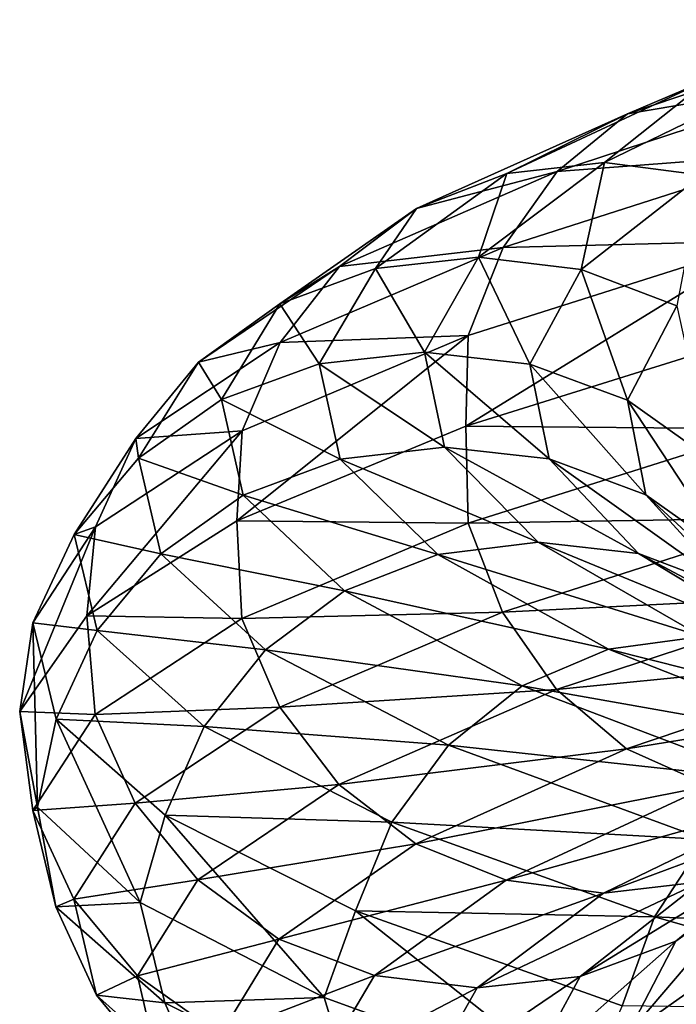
# Model space of a CAD drawing. Header units: metres. Extents: x -109 to 109, y -917 to 389.
# Tile 353 of 656: x -18.97 to -14.53, y -613.43 to -606.77. Entities that reach past the tile are written whole.
import ezdxf

# ---------------------------------------------------------------- set-up
doc = ezdxf.new("R2010")
doc.units = ezdxf.units.M
doc.layers.add('solid_24503124_XXX_01_SW0001', color=7, linetype='CONTINUOUS')

msp = doc.modelspace()

# ---------------------------------------------------------------- linework, layer by layer
at = {"layer": 'solid_24503124_XXX_01_SW0001'}
for points in [[(-12.973238, -606.769958, 12.505505), (-14.859169, -607.406372, 10.063427), (-13.388235, -607.159729, 12.893894)], [(-14.30045, -607.171082, 9.703028), (-14.859169, -607.406372, 10.063427), (-12.973238, -606.769958, 12.505505)], [(-13.698343, -607.097778, 9.317789), (-15.01471, -607.735535, 6.797644), (-14.30045, -607.171082, 9.703028)], [(-14.354981, -607.821899, 6.526551), (-15.01471, -607.735535, 6.797644), (-13.698343, -607.097778, 9.317789)], [(-14.30045, -607.171082, 9.703028), (-15.674679, -607.810791, 7.071655), (-14.859169, -607.406372, 10.063427)], [(-15.01471, -607.735535, 6.797644), (-15.674679, -607.810791, 7.071655), (-14.30045, -607.171082, 9.703028)], [(-13.388235, -607.159729, 12.893894), (-15.334495, -607.797546, 10.373366), (-13.708186, -607.672302, 13.197033)], [(-14.859169, -607.406372, 10.063427), (-15.334495, -607.797546, 10.373366), (-13.388235, -607.159729, 12.893894)], [(-14.859169, -607.406372, 10.063427), (-16.287088, -608.047913, 7.328841), (-15.334495, -607.797546, 10.373366)], [(-15.674679, -607.810791, 7.071655), (-16.287088, -608.047913, 7.328841), (-14.859169, -607.406372, 10.063427)], [(-13.708186, -607.672302, 13.197033), (-15.700957, -608.311157, 10.616022), (-13.914056, -608.267517, 13.396718)], [(-15.334495, -607.797546, 10.373366), (-15.700957, -608.311157, 10.616022), (-13.708186, -607.672302, 13.197033)], [(-15.01471, -607.735535, 6.797644), (-15.868715, -608.376648, 4.086931), (-15.674679, -607.810791, 7.071655)], [(-15.171463, -608.460938, 3.935399), (-15.868715, -608.376648, 4.086931), (-15.01471, -607.735535, 6.797644)], [(-14.354981, -607.821899, 6.526551), (-15.171463, -608.460938, 3.935399), (-15.01471, -607.735535, 6.797644)], [(-15.334495, -607.797546, 10.373366), (-16.808092, -608.440552, 7.550973), (-15.700957, -608.311157, 10.616022)], [(-16.287088, -608.047913, 7.328841), (-16.808092, -608.440552, 7.550973), (-15.334495, -607.797546, 10.373366)], [(-15.674679, -607.810791, 7.071655), (-16.566221, -608.453979, 4.241337), (-16.287088, -608.047913, 7.328841)], [(-15.868715, -608.376648, 4.086931), (-16.566221, -608.453979, 4.241337), (-15.674679, -607.810791, 7.071655)], [(-14.524978, -608.706543, 3.797825), (-15.171463, -608.460938, 3.935399), (-14.354981, -607.821899, 6.526551)], [(-16.287088, -608.047913, 7.328841), (-17.213463, -608.693054, 4.387538), (-16.808092, -608.440552, 7.550973)], [(-16.566221, -608.453979, 4.241337), (-17.213463, -608.693054, 4.387538), (-16.287088, -608.047913, 7.328841)], [(-13.914056, -608.267517, 13.396718), (-15.953286, -609.520569, 10.94478), (-13.920913, -608.886108, 13.545657)], [(-13.914056, -608.267517, 13.396718), (-15.936754, -608.907043, 10.77679), (-15.953286, -609.520569, 10.94478)], [(-15.700957, -608.311157, 10.616022), (-15.936754, -608.907043, 10.77679), (-13.914056, -608.267517, 13.396718)], [(-15.700957, -608.311157, 10.616022), (-17.20977, -608.955383, 7.725932), (-15.936754, -608.907043, 10.77679)], [(-16.808092, -608.440552, 7.550973), (-17.20977, -608.955383, 7.725932), (-15.700957, -608.311157, 10.616022)], [(-15.868715, -608.376648, 4.086931), (-16.232302, -609.019653, 1.268299), (-16.566221, -608.453979, 4.241337)], [(-15.519073, -609.101746, 1.24107), (-16.232302, -609.019653, 1.268299), (-15.868715, -608.376648, 4.086931)], [(-15.171463, -608.460938, 3.935399), (-15.519073, -609.101746, 1.24107), (-15.868715, -608.376648, 4.086931)], [(-16.808092, -608.440552, 7.550973), (-17.764099, -609.087341, 4.515251), (-17.20977, -608.955383, 7.725932)], [(-17.213463, -608.693054, 4.387538), (-17.764099, -609.087341, 4.515251), (-16.808092, -608.440552, 7.550973)], [(-16.566221, -608.453979, 4.241337), (-16.945787, -609.099121, 1.298358), (-17.213463, -608.693054, 4.387538)], [(-16.232302, -609.019653, 1.268299), (-16.945787, -609.099121, 1.298358), (-16.566221, -608.453979, 4.241337)], [(-14.857775, -609.345337, 1.218748), (-15.519073, -609.101746, 1.24107), (-15.171463, -608.460938, 3.935399)], [(-14.524978, -608.706543, 3.797825), (-14.857775, -609.345337, 1.218748), (-15.171463, -608.460938, 3.935399)], [(-17.213463, -608.693054, 4.387538), (-17.607859, -609.34021, 1.329172), (-17.764099, -609.087341, 4.515251)], [(-16.945787, -609.099121, 1.298358), (-17.607859, -609.34021, 1.329172), (-17.213463, -608.693054, 4.387538)], [(-14.295683, -609.743591, 1.203111), (-14.857775, -609.345337, 1.218748), (-14.524978, -608.706543, 3.797825)], [(-15.936754, -608.907043, 10.77679), (-17.504784, -610.162048, 8.022598), (-15.953286, -609.520569, 10.94478)], [(-15.936754, -608.907043, 10.77679), (-17.468225, -609.552002, 7.84314), (-17.504784, -610.162048, 8.022598)], [(-17.20977, -608.955383, 7.725932), (-17.468225, -609.552002, 7.84314), (-15.936754, -608.907043, 10.77679)], [(-13.920913, -608.886108, 13.545657), (-15.953286, -609.520569, 10.94478), (-13.915472, -609.53772, 13.420193)], [(-17.20977, -608.955383, 7.725932), (-18.188625, -609.603394, 4.617414), (-17.468225, -609.552002, 7.84314)], [(-17.764099, -609.087341, 4.515251), (-18.188625, -609.603394, 4.617414), (-17.20977, -608.955383, 7.725932)], [(-16.232302, -609.019653, 1.268299), (-16.097134, -609.662964, -1.570169), (-16.945787, -609.099121, 1.298358)], [(-15.389845, -609.742859, -1.472224), (-16.097134, -609.662964, -1.570169), (-16.232302, -609.019653, 1.268299)], [(-15.519073, -609.101746, 1.24107), (-15.389845, -609.742859, -1.472224), (-16.232302, -609.019653, 1.268299)], [(-17.764099, -609.087341, 4.515251), (-18.171112, -609.736206, 1.358719), (-18.188625, -609.603394, 4.617414)], [(-17.607859, -609.34021, 1.329172), (-18.171112, -609.736206, 1.358719), (-17.764099, -609.087341, 4.515251)], [(-16.945787, -609.099121, 1.298358), (-16.80468, -609.744629, -1.665329), (-17.607859, -609.34021, 1.329172)], [(-16.097134, -609.662964, -1.570169), (-16.80468, -609.744629, -1.665329), (-16.945787, -609.099121, 1.298358)], [(-14.734054, -609.984436, -1.378486), (-15.389845, -609.742859, -1.472224), (-15.519073, -609.101746, 1.24107)], [(-14.857775, -609.345337, 1.218748), (-14.734054, -609.984436, -1.378486), (-15.519073, -609.101746, 1.24107)], [(-17.607859, -609.34021, 1.329172), (-17.461239, -609.987732, -1.750712), (-18.171112, -609.736206, 1.358719)], [(-16.80468, -609.744629, -1.665329), (-17.461239, -609.987732, -1.750712), (-17.607859, -609.34021, 1.329172)], [(-14.176642, -610.380981, -1.295473), (-14.734054, -609.984436, -1.378486), (-14.857775, -609.345337, 1.218748)], [(-14.295683, -609.743591, 1.203111), (-14.176642, -610.380981, -1.295473), (-14.857775, -609.345337, 1.218748)], [(-15.953286, -609.520569, 10.94478), (-17.504784, -610.162048, 8.022598), (-15.938377, -610.177246, 10.799996)], [(-15.953286, -609.520569, 10.94478), (-15.938377, -610.177246, 10.799996), (-13.915472, -609.53772, 13.420193)], [(-13.915472, -609.53772, 13.420193), (-15.938377, -610.177246, 10.799996), (-13.710838, -610.140137, 13.242548)], [(-18.188625, -609.603394, 4.617414), (-18.605364, -610.253601, 1.385201), (-18.461782, -610.200867, 4.687783)], [(-18.171112, -609.736206, 1.358719), (-18.605364, -610.253601, 1.385201), (-18.188625, -609.603394, 4.617414)], [(-17.468225, -609.552002, 7.84314), (-18.520626, -610.805115, 4.887991), (-17.504784, -610.162048, 8.022598)], [(-17.468225, -609.552002, 7.84314), (-18.461782, -610.200867, 4.687783), (-18.520626, -610.805115, 4.887991)], [(-18.188625, -609.603394, 4.617414), (-18.461782, -610.200867, 4.687783), (-17.468225, -609.552002, 7.84314)], [(-16.097134, -609.662964, -1.570169), (-15.463731, -610.305115, -4.340726), (-16.80468, -609.744629, -1.665329)], [(-14.784272, -610.382874, -4.120591), (-15.463731, -610.305115, -4.340726), (-16.097134, -609.662964, -1.570169)], [(-15.389845, -609.742859, -1.472224), (-14.784272, -610.382874, -4.120591), (-16.097134, -609.662964, -1.570169)], [(-18.171112, -609.736206, 1.358719), (-18.0198, -610.385498, -1.820017), (-18.605364, -610.253601, 1.385201)], [(-17.461239, -609.987732, -1.750712), (-18.0198, -610.385498, -1.820017), (-18.171112, -609.736206, 1.358719)], [(-16.80468, -609.744629, -1.665329), (-16.143435, -610.388916, -4.558122), (-17.461239, -609.987732, -1.750712)], [(-15.463731, -610.305115, -4.340726), (-16.143435, -610.388916, -4.558122), (-16.80468, -609.744629, -1.665329)], [(-14.154285, -610.622498, -3.913559), (-14.784272, -610.382874, -4.120591), (-15.389845, -609.742859, -1.472224)], [(-14.734054, -609.984436, -1.378486), (-14.154285, -610.622498, -3.913559), (-15.389845, -609.742859, -1.472224)], [(-17.461239, -609.987732, -1.750712), (-16.774158, -610.633972, -4.75693), (-18.0198, -610.385498, -1.820017)], [(-16.143435, -610.388916, -4.558122), (-16.774158, -610.633972, -4.75693), (-17.461239, -609.987732, -1.750712)], [(-13.618808, -611.017334, -3.734249), (-14.154285, -610.622498, -3.913559), (-14.734054, -609.984436, -1.378486)], [(-14.176642, -610.380981, -1.295473), (-13.618808, -611.017334, -3.734249), (-14.734054, -609.984436, -1.378486)], [(-15.938377, -610.177246, 10.799996), (-15.703996, -610.778992, 10.661036), (-13.710838, -610.140137, 13.242548)], [(-13.710838, -610.140137, 13.242548), (-15.703996, -610.778992, 10.661036), (-13.391932, -610.66394, 12.958461)], [(-18.461782, -610.200867, 4.687783), (-18.974787, -611.452515, 1.613613), (-18.520626, -610.805115, 4.887991)], [(-18.461782, -610.200867, 4.687783), (-18.884779, -610.851929, 1.406873), (-18.974787, -611.452515, 1.613613)], [(-18.605364, -610.253601, 1.385201), (-18.884779, -610.851929, 1.406873), (-18.461782, -610.200867, 4.687783)], [(-17.504784, -610.162048, 8.022598), (-18.520626, -610.805115, 4.887991), (-17.470005, -610.822266, 7.866047)], [(-17.504784, -610.162048, 8.022598), (-17.470005, -610.822266, 7.866047), (-15.938377, -610.177246, 10.799996)], [(-15.938377, -610.177246, 10.799996), (-17.470005, -610.822266, 7.866047), (-15.703996, -610.778992, 10.661036)], [(-18.605364, -610.253601, 1.385201), (-18.450438, -610.904175, -1.869748), (-18.884779, -610.851929, 1.406873)], [(-18.0198, -610.385498, -1.820017), (-18.450438, -610.904175, -1.869748), (-18.605364, -610.253601, 1.385201)], [(-15.463731, -610.305115, -4.340726), (-14.355403, -610.94458, -6.958471), (-16.143435, -610.388916, -4.558122)], [(-13.724644, -611.020325, -6.622859), (-14.355403, -610.94458, -6.958471), (-15.463731, -610.305115, -4.340726)], [(-14.784272, -610.382874, -4.120591), (-13.724644, -611.020325, -6.622859), (-15.463731, -610.305115, -4.340726)], [(-18.0198, -610.385498, -1.820017), (-17.310743, -611.033447, -4.922732), (-18.450438, -610.904175, -1.869748)], [(-16.774158, -610.633972, -4.75693), (-17.310743, -611.033447, -4.922732), (-18.0198, -610.385498, -1.820017)], [(-16.143435, -610.388916, -4.558122), (-14.986391, -611.030396, -7.291384), (-16.774158, -610.633972, -4.75693)], [(-14.355403, -610.94458, -6.958471), (-14.986391, -611.030396, -7.291384), (-16.143435, -610.388916, -4.558122)], [(-13.13981, -611.258057, -6.30876), (-13.724644, -611.020325, -6.622859), (-14.784272, -610.382874, -4.120591)], [(-14.154285, -610.622498, -3.913559), (-13.13981, -611.258057, -6.30876), (-14.784272, -610.382874, -4.120591)], [(-16.774158, -610.633972, -4.75693), (-15.57191, -611.277344, -7.597386), (-17.310743, -611.033447, -4.922732)], [(-14.986391, -611.030396, -7.291384), (-15.57191, -611.277344, -7.597386), (-16.774158, -610.633972, -4.75693)], [(-15.703996, -610.778992, 10.661036), (-15.33873, -611.301758, 10.437233), (-13.391932, -610.66394, 12.958461)], [(-13.391932, -610.66394, 12.958461), (-15.33873, -611.301758, 10.437233), (-12.977791, -611.06842, 12.584721)], [(-18.520626, -610.805115, 4.887991), (-18.974787, -611.452515, 1.613613), (-18.463661, -611.47113, 4.710368)], [(-18.520626, -610.805115, 4.887991), (-18.463661, -611.47113, 4.710368), (-17.470005, -610.822266, 7.866047)], [(-17.470005, -610.822266, 7.866047), (-17.2131, -611.423218, 7.770384), (-15.703996, -610.778992, 10.661036)], [(-15.703996, -610.778992, 10.661036), (-17.2131, -611.423218, 7.770384), (-15.33873, -611.301758, 10.437233)], [(-18.884779, -610.851929, 1.406873), (-18.853941, -612.098938, -1.681987), (-18.974787, -611.452515, 1.613613)], [(-18.884779, -610.851929, 1.406873), (-18.727526, -611.503357, -1.897115), (-18.853941, -612.098938, -1.681987)], [(-18.450438, -610.904175, -1.869748), (-18.727526, -611.503357, -1.897115), (-18.884779, -610.851929, 1.406873)], [(-17.470005, -610.822266, 7.866047), (-18.463661, -611.47113, 4.710368), (-17.2131, -611.423218, 7.770384)], [(-18.450438, -610.904175, -1.869748), (-17.724434, -611.553406, -5.046859), (-18.727526, -611.503357, -1.897115)], [(-17.310743, -611.033447, -4.922732), (-17.724434, -611.553406, -5.046859), (-18.450438, -610.904175, -1.869748)], [(-14.355403, -610.94458, -6.958471), (-12.803038, -611.579956, -9.340729), (-14.986391, -611.030396, -7.291384)], [(-17.310743, -611.033447, -4.922732), (-16.070036, -611.678345, -7.854382), (-17.724434, -611.553406, -5.046859)], [(-15.57191, -611.277344, -7.597386), (-16.070036, -611.678345, -7.854382), (-17.310743, -611.033447, -4.922732)], [(-14.986391, -611.030396, -7.291384), (-13.365792, -611.667603, -9.778809), (-15.57191, -611.277344, -7.597386)], [(-15.33873, -611.301758, 10.437233), (-14.864384, -611.704834, 10.141782), (-12.977791, -611.06842, 12.584721)], [(-12.803038, -611.579956, -9.340729), (-13.365792, -611.667603, -9.778809), (-14.986391, -611.030396, -7.291384)], [(-12.977791, -611.06842, 12.584721), (-14.864384, -611.704834, 10.141782), (-12.490556, -611.319397, 12.141093)], [(-15.57191, -611.277344, -7.597386), (-13.887994, -611.91626, -10.182399), (-16.070036, -611.678345, -7.854382)], [(-13.365792, -611.667603, -9.778809), (-13.887994, -611.91626, -10.182399), (-15.57191, -611.277344, -7.597386)], [(-17.2131, -611.423218, 7.770384), (-16.812735, -611.944763, 7.614058), (-15.33873, -611.301758, 10.437233)], [(-15.33873, -611.301758, 10.437233), (-16.812735, -611.944763, 7.614058), (-14.864384, -611.704834, 10.141782)], [(-14.864384, -611.704834, 10.141782), (-14.306319, -611.954224, 9.79026), (-12.490556, -611.319397, 12.141093)], [(-18.974787, -611.452515, 1.613613), (-18.886703, -612.122192, 1.429123), (-18.463661, -611.47113, 4.710368)], [(-18.974787, -611.452515, 1.613613), (-18.853941, -612.098938, -1.681987), (-18.886703, -612.122192, 1.429123)], [(-18.463661, -611.47113, 4.710368), (-18.886703, -612.122192, 1.429123), (-18.192144, -612.071228, 4.661263)], [(-18.463661, -611.47113, 4.710368), (-18.192144, -612.071228, 4.661263), (-17.2131, -611.423218, 7.770384)], [(-17.2131, -611.423218, 7.770384), (-18.192144, -612.071228, 4.661263), (-16.812735, -611.944763, 7.614058)], [(-18.727526, -611.503357, -1.897115), (-18.159599, -612.743713, -4.904092), (-18.853941, -612.098938, -1.681987)], [(-18.727526, -611.503357, -1.897115), (-17.99062, -612.153442, -5.122095), (-18.159599, -612.743713, -4.904092)], [(-17.724434, -611.553406, -5.046859), (-17.99062, -612.153442, -5.122095), (-18.727526, -611.503357, -1.897115)], [(-17.724434, -611.553406, -5.046859), (-16.454075, -612.199585, -8.048818), (-17.99062, -612.153442, -5.122095)], [(-16.070036, -611.678345, -7.854382), (-16.454075, -612.199585, -8.048818), (-17.724434, -611.553406, -5.046859)], [(-16.070036, -611.678345, -7.854382), (-14.332253, -612.318726, -10.522418), (-16.454075, -612.199585, -8.048818)], [(-13.887994, -611.91626, -10.182399), (-14.332253, -612.318726, -10.522418), (-16.070036, -611.678345, -7.854382)], [(-16.812735, -611.944763, 7.614058), (-16.292805, -612.346375, 7.406233), (-14.864384, -611.704834, 10.141782)], [(-14.864384, -611.704834, 10.141782), (-16.292805, -612.346375, 7.406233), (-14.306319, -611.954224, 9.79026)], [(-18.192144, -612.071228, 4.661263), (-17.769007, -612.591553, 4.577494), (-16.812735, -611.944763, 7.614058)], [(-16.812735, -611.944763, 7.614058), (-17.769007, -612.591553, 4.577494), (-16.292805, -612.346375, 7.406233)], [(-16.292805, -612.346375, 7.406233), (-15.681111, -612.593933, 7.157803), (-14.306319, -611.954224, 9.79026)], [(-14.306319, -611.954224, 9.79026), (-15.681111, -612.593933, 7.157803), (-13.70443, -612.04248, 9.407981)], [(-15.021382, -612.680298, 6.886711), (-14.361415, -612.605042, 6.6127), (-13.102323, -611.969238, 9.022742)], [(-13.70443, -612.04248, 9.407981), (-15.021382, -612.680298, 6.886711), (-13.102323, -611.969238, 9.022742)], [(-14.531019, -613.005005, 3.874181), (-13.980382, -612.610718, 3.746469), (-13.228002, -611.975281, 6.133381)], [(-13.749004, -612.36792, 6.355514), (-14.531019, -613.005005, 3.874181), (-13.228002, -611.975281, 6.133381)], [(-18.886703, -612.122192, 1.429123), (-18.608965, -612.721497, 1.428422), (-18.192144, -612.071228, 4.661263)], [(-18.192144, -612.071228, 4.661263), (-18.608965, -612.721497, 1.428422), (-17.769007, -612.591553, 4.577494)], [(-15.681111, -612.593933, 7.157803), (-15.021382, -612.680298, 6.886711), (-13.70443, -612.04248, 9.407981)], [(-18.853941, -612.098938, -1.681987), (-18.729433, -612.773621, -1.875203), (-18.886703, -612.122192, 1.429123)], [(-18.886703, -612.122192, 1.429123), (-18.729433, -612.773621, -1.875203), (-18.608965, -612.721497, 1.428422)], [(-18.853941, -612.098938, -1.681987), (-18.159599, -612.743713, -4.904092), (-18.729433, -612.773621, -1.875203)], [(-17.99062, -612.153442, -5.122095), (-16.912169, -613.387695, -7.967682), (-18.159599, -612.743713, -4.904092)], [(-17.99062, -612.153442, -5.122095), (-16.701183, -612.800415, -8.169292), (-16.912169, -613.387695, -7.967682)], [(-16.454075, -612.199585, -8.048818), (-16.701183, -612.800415, -8.169292), (-17.99062, -612.153442, -5.122095)], [(-16.454075, -612.199585, -8.048818), (-14.674764, -612.841064, -10.780861), (-16.701183, -612.800415, -8.169292)], [(-14.332253, -612.318726, -10.522418), (-14.674764, -612.841064, -10.780861), (-16.454075, -612.199585, -8.048818)], [(-14.332253, -612.318726, -10.522418), (-12.153588, -612.953064, -12.846576), (-14.674764, -612.841064, -10.780861)], [(-17.769007, -612.591553, 4.577494), (-17.219505, -612.991516, 4.463894), (-16.292805, -612.346375, 7.406233)], [(-16.292805, -612.346375, 7.406233), (-17.219505, -612.991516, 4.463894), (-15.681111, -612.593933, 7.157803)], [(-15.178262, -613.24408, 4.020382), (-14.531019, -613.005005, 3.874181), (-13.749004, -612.36792, 6.355514)], [(-14.361415, -612.605042, 6.6127), (-15.178262, -613.24408, 4.020382), (-13.749004, -612.36792, 6.355514)], [(-18.608965, -612.721497, 1.428422), (-18.176132, -613.240479, 1.420088), (-17.769007, -612.591553, 4.577494)], [(-17.769007, -612.591553, 4.577494), (-18.176132, -613.240479, 1.420088), (-17.219505, -612.991516, 4.463894)], [(-17.219505, -612.991516, 4.463894), (-16.573019, -613.237122, 4.32632), (-15.681111, -612.593933, 7.157803)], [(-15.681111, -612.593933, 7.157803), (-16.573019, -613.237122, 4.32632), (-15.021382, -612.680298, 6.886711)], [(-15.875767, -613.321411, 4.174789), (-15.178262, -613.24408, 4.020382), (-14.361415, -612.605042, 6.6127)], [(-15.021382, -612.680298, 6.886711), (-15.875767, -613.321411, 4.174789), (-14.361415, -612.605042, 6.6127)], [(-14.863955, -613.64386, 1.294027), (-14.300702, -613.247803, 1.264479), (-13.980382, -612.610718, 3.746469)], [(-14.531019, -613.005005, 3.874181), (-14.863955, -613.64386, 1.294027), (-13.980382, -612.610718, 3.746469)], [(-18.729433, -612.773621, -1.875203), (-18.454006, -613.37207, -1.827159), (-18.608965, -612.721497, 1.428422)], [(-18.159599, -612.743713, -4.904092), (-17.992451, -613.423706, -5.100513), (-18.729433, -612.773621, -1.875203)], [(-18.608965, -612.721497, 1.428422), (-18.454006, -613.37207, -1.827159), (-18.176132, -613.240479, 1.420088)], [(-18.159599, -612.743713, -4.904092), (-16.912169, -613.387695, -7.967682), (-17.992451, -613.423706, -5.100513)], [(-16.573019, -613.237122, 4.32632), (-15.875767, -613.321411, 4.174789), (-15.021382, -612.680298, 6.886711)], [(-18.729433, -612.773621, -1.875203), (-17.992451, -613.423706, -5.100513), (-18.454006, -613.37207, -1.827159)], [(-16.701183, -612.800415, -8.169292), (-15.152513, -614.025513, -10.759821), (-16.912169, -613.387695, -7.967682)], [(-16.701183, -612.800415, -8.169292), (-14.895149, -613.442566, -10.942521), (-15.152513, -614.025513, -10.759821)], [(-14.674764, -612.841064, -10.780861), (-14.895149, -613.442566, -10.942521), (-16.701183, -612.800415, -8.169292)], [(-14.674764, -612.841064, -10.780861), (-12.444035, -613.476379, -13.16081), (-14.895149, -613.442566, -10.942521)], [(-12.153588, -612.953064, -12.846576), (-12.444035, -613.476379, -13.16081), (-14.674764, -612.841064, -10.780861)], [(-18.176132, -613.240479, 1.420088), (-17.61404, -613.638672, 1.404451), (-17.219505, -612.991516, 4.463894)], [(-17.219505, -612.991516, 4.463894), (-17.61404, -613.638672, 1.404451), (-16.573019, -613.237122, 4.32632)], [(-15.526027, -613.884949, 1.324841), (-14.863955, -613.64386, 1.294027), (-14.531019, -613.005005, 3.874181)], [(-15.178262, -613.24408, 4.020382), (-15.526027, -613.884949, 1.324841), (-14.531019, -613.005005, 3.874181)], [(-18.454006, -613.37207, -1.827159), (-18.024778, -613.889771, -1.75953), (-18.176132, -613.240479, 1.420088)], [(-18.176132, -613.240479, 1.420088), (-18.024778, -613.889771, -1.75953), (-17.61404, -613.638672, 1.404451)], [(-17.61404, -613.638672, 1.404451), (-16.952742, -613.882324, 1.382128), (-16.573019, -613.237122, 4.32632)], [(-16.573019, -613.237122, 4.32632), (-16.952742, -613.882324, 1.382128), (-15.875767, -613.321411, 4.174789)], [(-16.239513, -613.964417, 1.3549), (-15.526027, -613.884949, 1.324841), (-15.178262, -613.24408, 4.020382)], [(-15.875767, -613.321411, 4.174789), (-16.239513, -613.964417, 1.3549), (-15.178262, -613.24408, 4.020382)], [(-14.863955, -613.64386, 1.294027), (-14.740182, -614.282959, -1.304291), (-14.300702, -613.247803, 1.264479)], [(-14.740182, -614.282959, -1.304291), (-14.18162, -613.885254, -1.234986), (-14.300702, -613.247803, 1.264479)], [(-16.952742, -613.882324, 1.382128), (-16.239513, -613.964417, 1.3549), (-15.875767, -613.321411, 4.174789)], [(-18.454006, -613.37207, -1.827159), (-17.727863, -614.021301, -5.004886), (-18.024778, -613.889771, -1.75953)], [(-17.992451, -613.423706, -5.100513), (-17.727863, -614.021301, -5.004886), (-18.454006, -613.37207, -1.827159)], [(-16.912169, -613.387695, -7.967682), (-16.702883, -614.070679, -8.148021), (-17.992451, -613.423706, -5.100513)], [(-16.912169, -613.387695, -7.967682), (-15.152513, -614.025513, -10.759821), (-16.702883, -614.070679, -8.148021)], [(-17.992451, -613.423706, -5.100513), (-16.702883, -614.070679, -8.148021), (-17.727863, -614.021301, -5.004886)]]:
    msp.add_3dface(points, dxfattribs=at)

doc.saveas('drawing.dxf')
